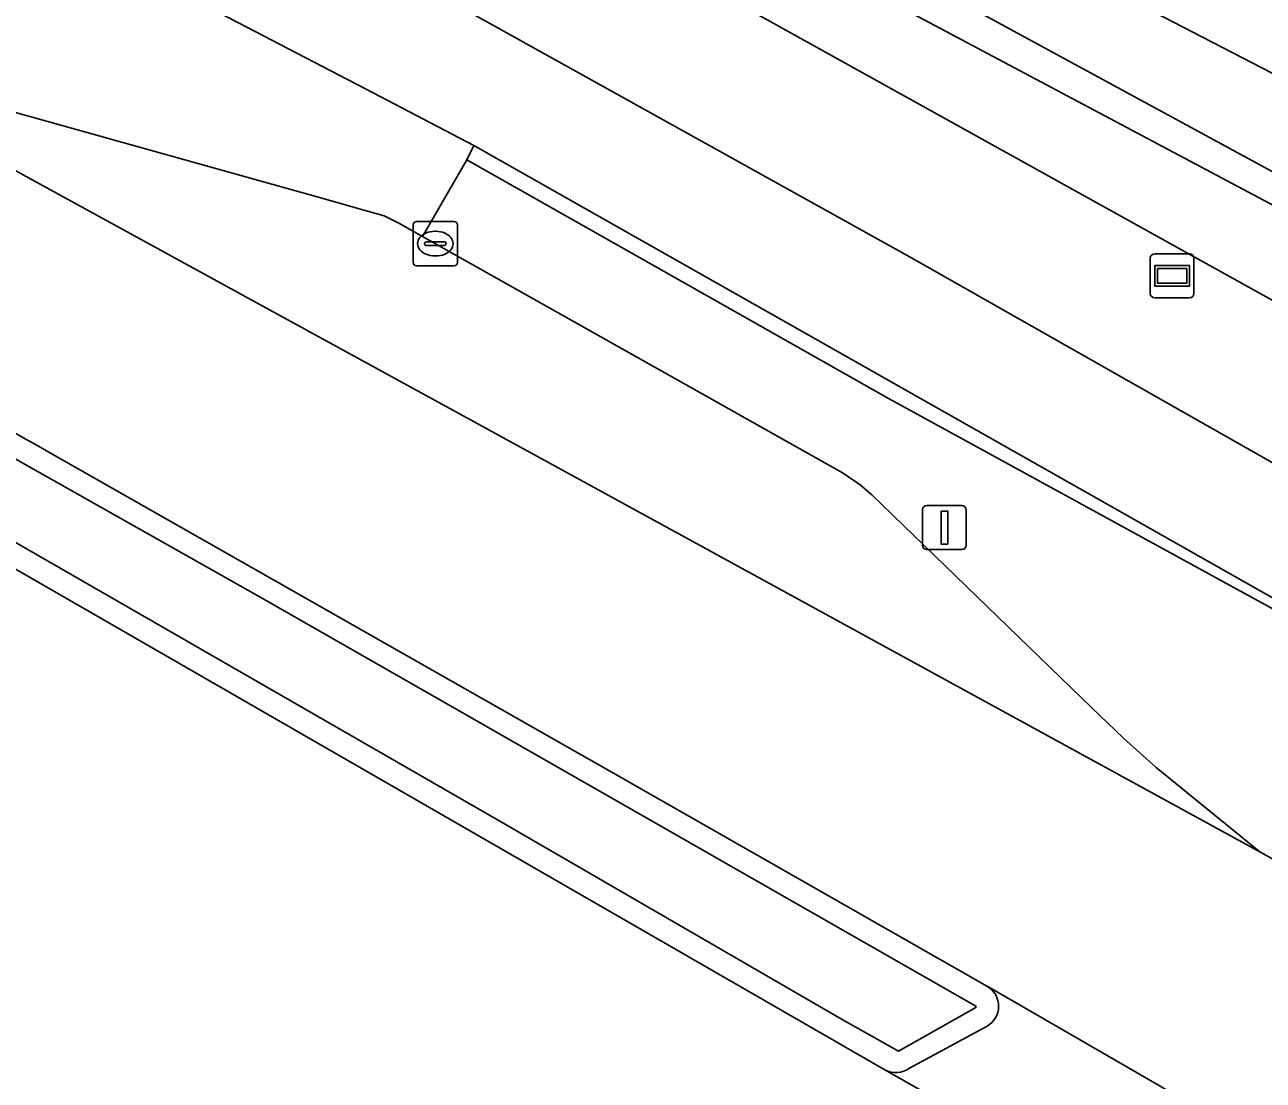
# Model space of a CAD drawing. Extents: x 156141 to 158132, y 385651 to 388333.
# Drawn here: x 157096.59 to 157124.66, y 386115.7 to 386139.61 of the extents above; entities that cross this region are included whole.
import ezdxf

# ---------------------------------------------------------------- set-up
doc = ezdxf.new("R2010")
doc.units = 0
for name, color, linetype in [('IMGEO_Berm_groen', 7, 'Continuous'), ('IMGEO_Fietspad_gesloten', 7, 'Continuous'), ('IMGEO_Fietspad_open', 7, 'Continuous'), ('IMGEO_Kolk', 7, 'Continuous'), ('IMGEO_Lichtmast', 7, 'Continuous'), ('IMGEO_Loofbos', 7, 'Continuous'), ('IMGEO_Oever', 7, 'Continuous'), ('IMGEO_Rijbaan_lokaal_gesloten', 7, 'Continuous'), ('IMGEO_Rijbaan_lokaal_open', 7, 'Continuous'), ('IMGEO_Verkeerseiland_groen', 7, 'Continuous'), ('IMGEO_Verkeerseiland_open', 7, 'Continuous'), ('IMGEO_Verklikker', 7, 'Continuous'), ('IMGEO_Voetpad_open', 7, 'Continuous'), ('IMGEO_Waterloop', 7, 'Continuous')]:
    doc.layers.add(name, color=color, linetype=linetype)

msp = doc.modelspace()

# ---------------------------------------------------------------- linework, layer by layer
at = {"layer": 'IMGEO_Berm_groen'}
msp.add_lwpolyline([(157073.355, 386148.061), (157090.855, 386139.327), (157095.67, 386137.824), (157103.214, 386135.71), (157104.36, 386135.389), (157104.734, 386135.28), (157105.07, 386135.116), (157105.604, 386134.815), (157106.612, 386136.552), (157106.768, 386136.88), (157104.487, 386138.066), (157089.537, 386145.838)], dxfattribs=at)
at = {"layer": 'IMGEO_Fietspad_gesloten'}
for points in [[(157089.537, 386145.838), (157104.487, 386138.066), (157106.768, 386136.88), (157129.321, 386124.103)], [(157134.922, 386123.988), (157116.672, 386134.337), (157106.669, 386139.896)]]:
    msp.add_lwpolyline(points, dxfattribs=at)
at = {"layer": 'IMGEO_Fietspad_open'}
msp.add_lwpolyline([(157106.768, 386136.88), (157106.612, 386136.552), (157116.177, 386131.137), (157129.231, 386123.991), (157129.321, 386124.103)], close=True, dxfattribs=at)
at = {"layer": 'IMGEO_Kolk'}
for p, q in [((157105.469, 386135.153), (157106.321, 386135.153)), ((157105.394, 386134.227), (157105.394, 386135.079)), ((157105.882, 386134.933), (157105.907, 386134.933)), ((157106.395, 386135.079), (157106.395, 386134.227)), ((157105.653, 386134.647), (157105.653, 386134.659)), ((157106.091, 386134.61), (157105.693, 386134.61)), ((157105.696, 386134.696), (157106.094, 386134.696)), ((157106.137, 386134.659), (157106.137, 386134.647)), ((157105.905, 386134.373), (157105.88, 386134.373)), ((157106.321, 386134.153), (157105.469, 386134.153))]:
    msp.add_line(p, q, dxfattribs=at)
for points in [[(157105.469, 386135.153), (157106.321, 386135.153)], [(157105.394, 386134.227), (157105.394, 386135.079)], [(157106.395, 386135.079), (157106.395, 386134.227)], [(157106.321, 386134.153), (157105.469, 386134.153)]]:
    msp.add_lwpolyline(points, dxfattribs=at)
for centre, radius, start, end in [((157105.471, 386135.077), 0.0765, 91.552, 178.448), ((157105.471, 386135.077), 0.0765, 91.552, 178.448), ((157106.319, 386135.077), 0.0765, 1.552, 88.448), ((157106.319, 386135.077), 0.0765, 1.552, 88.448), ((157105.693, 386134.656), 0.0403, 85.8775, 175.7526), ((157105.69, 386134.646), 0.0366, 178.938, 274.7102), ((157106.094, 386134.653), 0.043, 264.8664, 352.4533), ((157106.098, 386134.658), 0.0386, 1.7309, 96.639), ((157105.471, 386134.229), 0.0765, 181.552, 268.448), ((157105.471, 386134.229), 0.0765, 181.552, 268.448), ((157106.319, 386134.229), 0.0765, 271.552, 358.448), ((157106.319, 386134.229), 0.0765, 271.552, 358.448)]:
    msp.add_arc(centre, radius, start, end, dxfattribs=at)
for centre, major_axis, ratio, start_param, end_param in [((157105.881, 386134.653), (-0.387, 0.002), 0.722429, 4.712389, 7.853982), ((157105.906, 386134.653), (-0.39, 0.002), 0.717154, 1.570796, 4.712389)]:
    msp.add_ellipse(centre, major_axis=major_axis, ratio=ratio, start_param=start_param, end_param=end_param, dxfattribs=at)
at = {"layer": 'IMGEO_Lichtmast'}
for p, q in [((157117.037, 386128.72), (157117.827, 386128.72)), ((157117.827, 386128.72), (157117.037, 386128.72)), ((157116.937, 386127.82), (157116.937, 386128.62)), ((157116.937, 386128.62), (157116.937, 386127.82)), ((157117.927, 386128.62), (157117.927, 386127.82)), ((157117.927, 386127.82), (157117.927, 386128.62)), ((157117.827, 386127.72), (157117.037, 386127.72)), ((157117.037, 386127.72), (157117.827, 386127.72))]:
    msp.add_line(p, q, dxfattribs=at)
msp.add_lwpolyline([(157117.357, 386128.595), (157117.507, 386128.595), (157117.507, 386127.845), (157117.357, 386127.845), (157117.357, 386128.595)], dxfattribs=at)
for centre, start, end in [((157117.037, 386128.62), 90, 180), ((157117.037, 386128.62), 90, 180), ((157117.827, 386128.62), 0, 90), ((157117.827, 386128.62), 360, 90), ((157117.037, 386127.82), 180, 270), ((157117.037, 386127.82), 180, 270), ((157117.827, 386127.82), 270, 0), ((157117.827, 386127.82), 270, 0)]:
    msp.add_arc(centre, 0.1, start, end, dxfattribs=at)
at = {"layer": 'IMGEO_Loofbos'}
msp.add_lwpolyline([(157103.29, 386145.509), (157106.04, 386140.941), (157106.669, 386139.896), (157116.672, 386134.337), (157134.922, 386123.988), (157135.678, 386127.367), (157110.967, 386141.093), (157107.863, 386142.8), (157107.366, 386143.394), (157106.12, 386144.881), (157107.253, 386146.967), (157109.002, 386146.714), (157133.77, 386133.907), (157136.75, 386132.939), (157147.074, 386134.98), (157163.497, 386144.088), (157125.293, 386162.227)], dxfattribs=at)
at = {"layer": 'IMGEO_Oever'}
for points in [[(157170.409, 386143.435), (157169.335, 386145.238), (157168.117, 386146.206), (157167.302, 386146.245), (157163.497, 386144.088), (157147.074, 386134.98), (157136.75, 386132.939), (157133.77, 386133.907), (157109.002, 386146.714), (157107.253, 386146.967), (157106.12, 386144.881), (157107.366, 386143.394), (157107.863, 386142.8), (157110.967, 386141.093), (157135.678, 386127.367), (157138.716, 386127.281), (157141.294, 386127.765), (157147.61, 386130.326), (157152.535, 386132.451), (157165.061, 386139.441)], [(157135.881, 386129.68), (157108.546, 386144.213), (157107.619, 386144.87), (157107.819, 386145.255), (157108.715, 386145.06), (157135.91, 386130.286), (157136.359, 386130.173), (157136.793, 386130.178), (157147.95, 386132.858), (157168.428, 386144.845), (157168.797, 386144.229), (157148.037, 386132.129), (157136.7, 386129.547), (157136.254, 386129.552)]]:
    msp.add_lwpolyline(points, close=True, dxfattribs=at)
at = {"layer": 'IMGEO_Rijbaan_lokaal_gesloten'}
for points in [[(157097.083, 386129.962), (157109.931, 386122.656), (157118.406, 386117.82), (157118.508, 386117.767), (157122.284, 386115.583), (157122.488, 386115.468), (157122.643, 386115.387), (157126.739, 386113.045), (157132.98, 386116.115), (157128.803, 386118.443), (157128.49, 386118.645), (157124.714, 386120.801), (157124.58, 386120.873), (157101.902, 386133.282), (157090.855, 386139.327), (157073.355, 386148.061)], [(157119.833, 386113.801), (157116.081, 386115.931), (157106.016, 386121.735), (157080.838, 386136.228)]]:
    msp.add_lwpolyline(points, dxfattribs=at)
msp.add_arc((156947.211, 385862.406), 306.672, 60.74451, 62.33712, dxfattribs=at)
at = {"layer": 'IMGEO_Rijbaan_lokaal_open'}
msp.add_lwpolyline([(157105.07, 386135.116), (157104.734, 386135.28), (157104.36, 386135.389), (157103.214, 386135.71), (157095.67, 386137.824), (157090.855, 386139.327), (157101.902, 386133.282), (157124.58, 386120.873), (157122.227, 386122.786), (157121.49, 386123.452), (157120.774, 386124.138), (157115.787, 386128.963), (157115.522, 386129.19), (157115.139, 386129.451), (157105.604, 386134.815)], close=True, dxfattribs=at)
at = {"layer": 'IMGEO_Verkeerseiland_groen'}
for points in [[(157081.073, 386136.764), (157092.4, 386130.173), (157107.354, 386121.567)], [(157107.354, 386121.567), (157115.116, 386117.074), (157116.391, 386116.354), (157118.146, 386117.345), (157118.147, 386117.38), (157111.973, 386120.905), (157102.114, 386126.536), (157095.5, 386130.265)]]:
    msp.add_lwpolyline(points, dxfattribs=at)
at = {"layer": 'IMGEO_Verkeerseiland_open'}
for points in [[(157107.354, 386121.567), (157092.4, 386130.173), (157081.073, 386136.764)], [(157080.838, 386136.228), (157106.016, 386121.735), (157116.081, 386115.931)], [(157095.5, 386130.265), (157102.114, 386126.536), (157111.973, 386120.905), (157118.147, 386117.38), (157118.146, 386117.345), (157116.391, 386116.354), (157115.116, 386117.074), (157107.354, 386121.567)], [(157118.406, 386117.82), (157109.931, 386122.656), (157097.083, 386129.962)], [(157116.64, 386115.971), (157118.399, 386116.925)]]:
    msp.add_lwpolyline(points, dxfattribs=at)
for centre, radius, start, end in [((156947.211, 385862.406), 306.672, 60.74451, 62.33712), ((157118.145, 386117.375), 0.516, 299.444, 59.6598), ((157116.329, 386116.395), 0.526, 241.9147, 306.2711)]:
    msp.add_arc(centre, radius, start, end, dxfattribs=at)
at = {"layer": 'IMGEO_Verklikker'}
for p, q in [((157122.098, 386133.524), (157122.098, 386134.324)), ((157122.098, 386134.324), (157122.098, 386133.524)), ((157122.198, 386134.424), (157122.988, 386134.424)), ((157122.988, 386134.424), (157122.198, 386134.424)), ((157123.088, 386134.324), (157123.088, 386133.524)), ((157123.088, 386133.524), (157123.088, 386134.324)), ((157122.988, 386133.424), (157122.198, 386133.424)), ((157122.198, 386133.424), (157122.988, 386133.424))]:
    msp.add_line(p, q, dxfattribs=at)
for points in [[(157122.199, 386134.156), (157122.987, 386134.156), (157122.987, 386133.692), (157122.199, 386133.692), (157122.199, 386134.156)], [(157122.264, 386134.091), (157122.264, 386133.757), (157122.922, 386133.757), (157122.922, 386134.091), (157122.264, 386134.091)]]:
    msp.add_lwpolyline(points, dxfattribs=at)
for centre, start, end in [((157122.198, 386134.324), 90, 180), ((157122.198, 386134.324), 90, 180), ((157122.988, 386134.324), 0, 90), ((157122.988, 386134.324), 360, 90), ((157122.198, 386133.524), 180, 270), ((157122.198, 386133.524), 180, 270), ((157122.988, 386133.524), 270, 0), ((157122.988, 386133.524), 270, 0)]:
    msp.add_arc(centre, 0.1, start, end, dxfattribs=at)
at = {"layer": 'IMGEO_Voetpad_open'}
for points in [[(157116.177, 386131.137), (157106.612, 386136.552), (157105.604, 386134.815), (157115.139, 386129.451), (157115.522, 386129.19), (157115.787, 386128.963), (157120.774, 386124.138), (157121.49, 386123.452), (157122.227, 386122.786), (157124.58, 386120.873), (157124.714, 386120.801)], [(157129.231, 386123.991), (157116.177, 386131.137)], [(157122.488, 386115.468), (157122.284, 386115.583), (157118.508, 386117.767), (157118.406, 386117.82)], [(157118.399, 386116.925), (157116.64, 386115.971)], [(157116.081, 386115.931), (157119.833, 386113.801), (157120.212, 386113.595)]]:
    msp.add_lwpolyline(points, dxfattribs=at)
for centre, radius, start, end in [((157118.145, 386117.375), 0.516, 299.444, 59.6598), ((157116.329, 386116.395), 0.526, 241.9147, 306.2711)]:
    msp.add_arc(centre, radius, start, end, dxfattribs=at)
at = {"layer": 'IMGEO_Waterloop'}
msp.add_lwpolyline([(157136.793, 386130.178), (157136.359, 386130.173), (157135.91, 386130.286), (157108.715, 386145.06), (157107.819, 386145.255), (157107.619, 386144.87), (157108.546, 386144.213), (157135.881, 386129.68), (157136.254, 386129.552), (157136.7, 386129.547), (157148.037, 386132.129), (157168.797, 386144.229), (157168.428, 386144.845), (157147.95, 386132.858)], close=True, dxfattribs=at)

doc.saveas('drawing.dxf')
